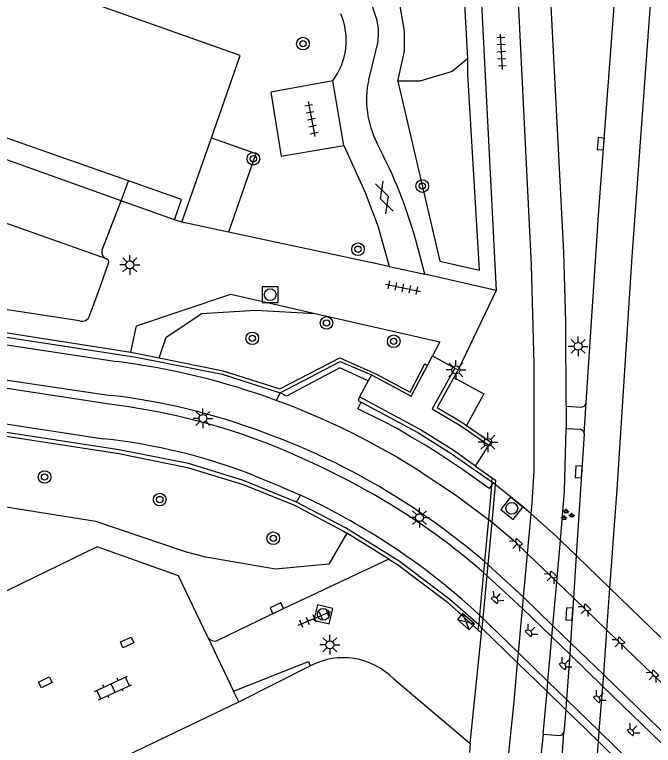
# Model space of a CAD drawing. Extents: x 131000 to 133014, y 396499 to 399001.
# Drawn here: x 132571.38 to 132611.85, y 396790.56 to 396836.83 of the extents above; entities that cross this region are included whole.
import ezdxf

# ---------------------------------------------------------------- set-up
doc = ezdxf.new("R2010")
doc.units = 0
for name, color, linetype in [('gg-afsc-erfafscheiding', 7, 'Continuous'), ('gg-bbg-hoofdgebouw', 7, 'Continuous'), ('gg-bbg-onder overbouw', 7, 'Continuous'), ('gg-bbg-pand overbouw', 7, 'Continuous'), ('gg-knt-BGT kruinlijn', 7, 'Continuous'), ('gg-knt-trap', 7, 'Continuous'), ('gg-knt-verharding', 7, 'Continuous'), ('gg-knt-verharding niveau 01', 7, 'Continuous'), ('gg-knt-verharding nz', 7, 'Continuous'), ('gg-kwrk-betonelement', 7, 'Continuous'), ('gg-kwrk-kunstwerk', 7, 'Continuous'), ('gg-kwrk-kunstwerk niveau 01', 7, 'Continuous'), ('gt-grn-groengrens', 7, 'Continuous'), ('gt-grn-weggrens', 7, 'Continuous'), ('gt-symb-boom', 7, 'Continuous'), ('gt-symb-gesloten verharding', 7, 'Continuous'), ('gt-symb-groenvak', 7, 'Continuous'), ('gt-symb-kast', 7, 'Continuous'), ('gt-symb-klinker verharding', 7, 'Continuous'), ('gt-symb-kolk', 7, 'Continuous'), ('gt-symb-kolk center center', 7, 'Continuous'), ('gt-symb-lichtmast', 7, 'Continuous'), ('gt-symb-lichtpunt', 7, 'Continuous'), ('gt-symb-rioolschacht', 7, 'Continuous'), ('gt-symb-tegel verharding', 7, 'Continuous')]:
    doc.layers.add(name, color=color, linetype=linetype)

# ---------------------------------------------------------------- blocks, each defined once
blk = doc.blocks.new('gt0-TEG1')
at = {"layer": 'gt-symb-tegel verharding'}
for p, q in [((-1.125, 0), (1.125, 0)), ((-0.9, -0.25), (-0.9, 0.25)), ((-0.45, -0.25), (-0.45, 0.25)), ((0, -0.25), (0, 0.25)), ((0.45, -0.25), (0.45, 0.25)), ((0.9, -0.25), (0.9, 0.25))]:
    blk.add_line(p, q, dxfattribs=at)
blk = doc.blocks.new('gt0-KOLK')
at = {"layer": 'gt-symb-kolk'}
blk.add_lwpolyline([(0, 0), (0.375, 0), (0.375, 0.4), (-0.375, 0.4), (-0.375, 0), (0, 0)], dxfattribs=at)
blk = doc.blocks.new('gt0-GESVH1')
at = {"layer": 'gt-symb-gesloten verharding'}
for p, q in [((-0.992, -0.261), (0.008, 0.239)), ((0.008, -0.261), (-0.992, 0.239)), ((0.008, 0.239), (1.008, -0.261)), ((1.008, 0.239), (0.008, -0.261))]:
    blk.add_line(p, q, dxfattribs=at)
blk = doc.blocks.new('gt0-BOOM')
at = {"layer": 'gt-symb-boom'}
for radius in [0.4, 0.2]:
    blk.add_circle((0, 0), radius, dxfattribs=at)
blk = doc.blocks.new('gt0-LPUNT')
at = {"layer": 'gt-symb-lichtpunt'}
for p, q in [((0, 0), (-0.25, 0)), ((0, 0), (0.25, 0)), ((-0.177, -0.177), (-0.442, -0.442)), ((0, -0.25), (0, -0.625)), ((0.442, -0.442), (0.177, -0.177))]:
    blk.add_line(p, q, dxfattribs=at)
blk.add_arc((0, 0), 0.25, 180, 0, dxfattribs=at)
blk = doc.blocks.new('gt0-LMAST')
at = {"layer": 'gt-symb-lichtmast'}
for p, q in [((-0.005, 0.246), (-0.005, 0.621)), ((-0.182, 0.173), (-0.447, 0.438)), ((0.172, 0.173), (0.437, 0.438)), ((-0.255, -0.004), (-0.63, -0.004)), ((-0.182, -0.181), (-0.447, -0.446)), ((-0.005, -0.254), (-0.005, -0.629)), ((0.437, -0.446), (0.172, -0.181)), ((0.245, -0.004), (0.62, -0.004))]:
    blk.add_line(p, q, dxfattribs=at)
blk.add_circle((-0.005, -0.004), 0.25, dxfattribs=at)
blk = doc.blocks.new('gt0-GRVAK')
at = {"layer": 'gt-symb-groenvak'}
for p, q in [((-0.11, 0.189), (-0.228, 0.24)), ((-0.182, 0.153), (0.088, 0.153)), ((-0.091, 0.211), (-0.156, 0.322)), ((-0.047, 0.214), (-0.047, 0.393)), ((-0.004, 0.211), (0.061, 0.322)), ((0.015, 0.189), (0.133, 0.24)), ((0.262, -0.052), (0.197, 0.059)), ((0.305, -0.049), (0.305, 0.13)), ((0.349, -0.052), (0.414, 0.059)), ((-0.245, -0.228), (-0.363, -0.177)), ((-0.318, -0.264), (-0.047, -0.264)), ((-0.226, -0.206), (-0.291, -0.095)), ((-0.183, -0.203), (-0.183, -0.024)), ((-0.139, -0.206), (-0.074, -0.095)), ((-0.12, -0.228), (-0.002, -0.177)), ((0.243, -0.074), (0.125, -0.023)), ((0.17, -0.11), (0.441, -0.11)), ((0.368, -0.074), (0.486, -0.023))]:
    blk.add_line(p, q, dxfattribs=at)
blk = doc.blocks.new('gt0-RS')
at = {"layer": 'gt-symb-rioolschacht'}
blk.add_lwpolyline([(-0.5, -0.5), (0.5, -0.5), (0.5, 0.5), (-0.5, 0.5)], close=True, dxfattribs=at)
blk.add_circle((0, 0), 0.375, dxfattribs=at)
blk = doc.blocks.new('gt0-KAST')
at = {"layer": 'gt-symb-kast'}
for p, q in [((-0.501, -0.249), (0.501, 0.249)), ((-0.501, 0.249), (0.501, -0.249))]:
    blk.add_line(p, q, dxfattribs=at)
blk.add_lwpolyline([(0.501, 0.249), (-0.501, 0.249), (-0.501, -0.249), (0.501, -0.249)], close=True, dxfattribs=at)
blk = doc.blocks.new('gt0-KL1')
at = {"layer": 'gt-symb-klinker verharding'}
for p, q in [((-1.15, 0.3), (1.15, 0.3)), ((-1, -0.3), (-1, 0.3)), ((-0.5, 0.3), (-0.5, 0.45)), ((0, -0.3), (0, 0.3)), ((0.5, 0.3), (0.5, 0.45)), ((1, -0.3), (1, 0.3)), ((-1.15, -0.3), (1.15, -0.3)), ((-0.5, -0.45), (-0.5, -0.3)), ((0.5, -0.45), (0.5, -0.3))]:
    blk.add_line(p, q, dxfattribs=at)
blk = doc.blocks.new('gt0-KOLKCC')
at = {"layer": 'gt-symb-kolk center center'}
blk.add_lwpolyline([(-0.375, 0.2), (0.375, 0.2), (0.375, -0.2), (-0.375, -0.2)], close=True, dxfattribs=at)

msp = doc.modelspace()

# ---------------------------------------------------------------- linework, layer by layer
at = {"layer": 'gg-afsc-erfafscheiding'}
for p, q in [((132585.576, 396793.315), (132590.1, 396795.588)), ((132572.765, 396787.186), (132585.576, 396793.315))]:
    msp.add_line(p, q, dxfattribs=at)
at = {"layer": 'gg-bbg-hoofdgebouw'}
for q in [(132583.847, 396829.018), (132581.51, 396823.84)]:
    msp.add_line((132581.97, 396823.68), q, dxfattribs=at)
msp.add_lwpolyline([(132583.847, 396829.018), (132585.68, 396834.23), (132489.91, 396868.12)], dxfattribs=at)
at = {"layer": 'gg-bbg-onder overbouw'}
msp.add_line((132578.6, 396826.299), (132552.24, 396835.577), dxfattribs=at)
msp.add_lwpolyline([(132581.51, 396823.84), (132581.95, 396825.12), (132578.6, 396826.299)], dxfattribs=at)
at = {"layer": 'gg-bbg-pand overbouw'}
for p, q in [((132578.123, 396825.047), (132551.831, 396834.421)), ((132581.51, 396823.84), (132578.123, 396825.047))]:
    msp.add_line(p, q, dxfattribs=at)
at = {"layer": 'gg-knt-BGT kruinlijn'}
msp.add_lwpolyline([(132592.425, 396803.988), (132591.288, 396802.027), (132587.91, 396801.716), (132583.495, 396802.474), (132582.262, 396802.796), (132576.521, 396804.735), (132569.615, 396805.821)], dxfattribs=at)
at = {"layer": 'gg-knt-trap'}
for p, q in [((132597.536, 396814.618), (132597.852, 396815.219)), ((132597.852, 396815.219), (132599.261, 396814.44)), ((132593.991, 396814.018), (132593.782, 396813.629)), ((132593.782, 396813.629), (132593.24, 396812.62)), ((132600.58, 396808.24), (132601.42, 396809.57))]:
    msp.add_line(p, q, dxfattribs=at)
at = {"layer": 'gg-knt-verharding'}
for p, q in [((132600.317, 396849.978), (132601.896, 396819.36)), ((132594.268, 396836.711), (132593.863, 396837.91)), ((132592.244, 396828.54), (132591.533, 396832.63)), ((132594.769, 396827.821), (132594.337, 396828.715)), ((132578.123, 396825.047), (132578.6, 396826.299)), ((132576.933, 396821.927), (132578.123, 396825.047)), ((132584.923, 396823.053), (132581.97, 396823.68)), ((132595.118, 396820.889), (132584.923, 396823.053)), ((132597.361, 396820.396), (132596.999, 396821.761)), ((132595.118, 396820.889), (132597.361, 396820.396)), ((132601.896, 396819.36), (132597.361, 396820.396)), ((132590.423, 396817.899), (132598.314, 396816.1)), ((132598.314, 396816.1), (132597.852, 396815.219)), ((132606.313, 396812.025), (132606.312, 396810.626)), ((132607.465, 396810.285), (132606.958, 396802.572)), ((132589.24, 396805.95), (132589.488, 396806.405)), ((132601.088, 396801.507), (132600.787, 396801.764)), ((132583.595, 396797.441), (132585.25, 396793.996)), ((132595.4, 396794.763), (132600.247, 396790.674)), ((132585.576, 396793.315), (132585.25, 396793.996)), ((132604.868, 396791.257), (132605.11, 396793.965)), ((132606.292, 396792.816), (132606.177, 396791.368)), ((132604.868, 396791.257), (132604.707, 396789.899)), ((132600.247, 396790.674), (132600.191, 396790.105)), ((132607.082, 396775.449), (132608.365, 396790.798))]:
    msp.add_line(p, q, dxfattribs=at)
for points in [[(132606.313, 396812.025), (132606.305, 396817.351), (132606.171, 396821.766), (132604.883, 396846.865), (132604.604, 396850.939), (132603.938, 396856.98), (132602.99, 396861.915), (132602.128, 396864.722)], [(132609.097, 396800.502), (132609.548, 396806.751), (132610.501, 396821.481), (132611.681, 396837.778), (132612.993, 396854.332), (132613.528, 396863.515)], [(132607.591, 396812.259), (132608.397, 396824.427), (132610.171, 396848.056), (132611.368, 396861.229), (132611.556, 396861.735), (132613.186, 396862.951), (132613.362, 396863.144)], [(132604.102, 396805.212), (132604.165, 396805.901), (132604.286, 396807.939), (132604.293, 396814.696), (132604.134, 396820.976), (132602.847, 396847.046), (132602.568, 396850.944)], [(132507.028, 396836.781), (132527.6, 396829.55), (132550.7, 396819.97), (132553.57, 396818.99), (132556.48, 396818.21), (132559.44, 396817.65), (132577.85, 396814.86)], [(132593.813, 396832.69), (132594.405, 396835.131), (132594.442, 396835.637)], [(132504.08, 396835.5), (132526.83, 396827.52), (132549.08, 396818.24), (132551.9, 396817.23), (132554.79, 396816.41), (132557.49, 396815.78), (132560.22, 396815.26), (132577.48, 396812.72)], [(132577.39, 396812.16), (132560.1, 396814.79), (132554.73, 396815.83), (132551.76, 396816.67), (132548.86, 396817.73), (132526.61, 396826.99), (132503.94, 396835)], [(132591.533, 396832.63), (132587.605, 396831.924), (132588.278, 396827.864), (132592.244, 396828.54)], [(132505.377, 396832.075), (132526.21, 396824.76), (132549.32, 396815.15), (132553.12, 396813.91), (132557.03, 396813.02), (132577.02, 396809.97)], [(132592.244, 396828.54), (132593.599, 396825.568), (132594.418, 396823.386), (132595.118, 396820.889)], [(132575.501, 396817.444), (132568.833, 396818.461), (132566.444, 396818.835), (132553.457, 396823.454), (132550.493, 396824.49)], [(132577.322, 396821.276), (132577.268, 396821.333), (132577.196, 396821.362)], [(132576.134, 396817.76), (132576.815, 396819.638), (132577.328, 396821.099)], [(132578.745, 396815.453), (132579.108, 396817.132), (132585.075, 396819.13), (132590.423, 396817.899)], [(132593.782, 396813.629), (132591.984, 396814.469), (132588.605, 396812.668), (132588.21, 396812.89)], [(132601.693, 396807.182), (132601.448, 396806.832), (132599.828, 396807.986), (132598.169, 396809.082), (132597.317, 396809.618), (132596.44, 396810.123), (132595.607, 396810.616), (132594.702, 396811.085), (132593.12, 396811.877), (132593.343, 396812.291)], [(132606.313, 396812.025), (132607.288, 396811.98), (132607.497, 396812.059), (132607.591, 396812.259)], [(132605.967, 396803.532), (132606.216, 396806.68), (132606.312, 396810.626)], [(132606.312, 396810.626), (132607.246, 396810.577), (132607.401, 396810.466), (132607.465, 396810.285)], [(132597.13, 396807.86), (132599.31, 396806.419), (132601.398, 396804.849)], [(132586.58, 396807.63), (132588.038, 396807.033), (132589.488, 396806.405)], [(132583.595, 396797.441), (132581.758, 396801.289), (132576.606, 396803.137), (132570.128, 396799.982), (132569.989, 396799.597)], [(132595.091, 396802.343), (132588.077, 396799.055), (132584.27, 396797.209)], [(132585.25, 396793.996), (132589.989, 396795.867), (132590.1, 396795.588)], [(132602.834, 396791.498), (132603.022, 396793.339), (132603.244, 396795.782)], [(132590.293, 396680.61), (132602.417, 396787.4), (132602.834, 396791.498)], [(132604.868, 396791.257), (132605.91, 396791.183), (132606.07, 396791.231), (132606.177, 396791.368)]]:
    msp.add_lwpolyline(points, dxfattribs=at)
for centre, radius, start, end in [((132588.08, 396835.21), 4.311, 323.2371, 22.7487), ((132591.036, 396835.636), 3.406, 0.0116, 18.3935), ((132599.596, 396831.43), 5.919, 167.7116, 207.3077), ((132568.796, 396814.823), 29.044, 13.8205, 26.5854), ((132577.356, 396821.782), 0.447, 161.0924, 196.371), ((132577.355, 396821.777), 0.445, 195.8472, 249.0677), ((132577.166, 396821.182), 0.182, 332.7739, 31.1091), ((132575.652, 396817.929), 0.511, 296.0239, 340.66), ((132575.656, 396817.93), 0.51, 252.3458, 295.5865), ((132572.229, 396769.818), 45.391, 69.7361, 82.8865), ((132572.653, 396771.869), 41.135, 69.4237, 83.261), ((132571.674, 396767.939), 47.346, 57.4763, 69.894), ((132572.214, 396769.93), 42.546, 69.7645, 83.0125), ((132572.658, 396769.786), 43.09, 57.1362, 70.403), ((132573.047, 396773.038), 37.145, 68.633, 83.8593), ((132567.965, 396760.535), 52.836, 58.3237, 68.9646), ((132571.031, 396766.622), 43.856, 57.6468, 65.1114), ((132571.078, 396766.902), 46.37, 49.5683, 57.4308), ((132570.744, 396766.255), 46.513, 49.7665, 57.5372), ((132571.124, 396766.649), 43.784, 47.2614, 57.7308), ((132584.057, 396797.687), 0.523, 208.0349, 294.029), ((132592.195, 396791.612), 4.495, 44.519, 117.7856)]:
    msp.add_arc(centre, radius, start, end, dxfattribs=at)
at = {"layer": 'gg-knt-verharding niveau 01'}
for p, q in [((132603.873, 396802.69), (132604.102, 396805.212)), ((132605.732, 396800.912), (132605.967, 396803.532)), ((132603.622, 396799.935), (132603.873, 396802.69)), ((132606.958, 396802.572), (132606.783, 396799.903)), ((132605.484, 396798.133), (132605.732, 396800.912)), ((132608.906, 396797.849), (132609.097, 396800.502)), ((132603.558, 396799.226), (132603.622, 396799.935)), ((132606.783, 396799.903), (132606.596, 396797.056)), ((132603.303, 396796.426), (132603.558, 396799.226)), ((132605.42, 396797.42), (132605.484, 396798.133)), ((132608.702, 396795.015), (132608.906, 396797.849)), ((132605.168, 396794.611), (132605.42, 396797.42)), ((132606.596, 396797.056), (132606.548, 396796.325)), ((132603.244, 396795.782), (132603.303, 396796.426)), ((132606.548, 396796.325), (132606.344, 396793.468)), ((132608.649, 396794.286), (132608.702, 396795.015)), ((132605.11, 396793.965), (132605.168, 396794.611)), ((132608.42, 396791.448), (132608.649, 396794.286)), ((132606.344, 396793.468), (132606.292, 396792.816)), ((132608.365, 396790.798), (132608.42, 396791.448))]:
    msp.add_line(p, q, dxfattribs=at)
at = {"layer": 'gg-knt-verharding nz'}
for p, q in [((132607.465, 396810.285), (132607.591, 396812.259)), ((132605.732, 396800.912), (132603.873, 396802.69)), ((132603.622, 396799.935), (132601.151, 396802.198)), ((132603.558, 396799.226), (132601.088, 396801.507)), ((132606.783, 396799.903), (132605.732, 396800.912)), ((132603.622, 396799.935), (132605.484, 396798.133)), ((132606.783, 396799.903), (132608.906, 396797.849)), ((132603.558, 396799.226), (132605.42, 396797.42)), ((132603.303, 396796.426), (132600.838, 396798.806)), ((132605.484, 396798.133), (132606.596, 396797.056)), ((132608.906, 396797.849), (132615.015, 396791.939)), ((132605.42, 396797.42), (132606.548, 396796.325)), ((132606.596, 396797.056), (132608.702, 396795.015)), ((132603.303, 396796.426), (132605.168, 396794.611)), ((132606.548, 396796.325), (132608.649, 396794.286)), ((132608.702, 396795.015), (132614.789, 396789.115)), ((132605.168, 396794.611), (132606.344, 396793.468)), ((132608.649, 396794.286), (132614.731, 396788.383)), ((132606.344, 396793.468), (132608.42, 396791.448)), ((132606.045, 396789.486), (132606.177, 396791.368)), ((132608.42, 396791.448), (132614.503, 396785.529))]:
    msp.add_line(p, q, dxfattribs=at)
for points in [[(132577.196, 396821.362), (132555.478, 396829.057), (132550.12, 396830.969)], [(132603.873, 396802.69), (132603.123, 396803.394), (132601.398, 396804.849)]]:
    msp.add_lwpolyline(points, dxfattribs=at)
at = {"layer": 'gg-kwrk-betonelement'}
msp.add_lwpolyline([(132599.209, 396813.858), (132601.107, 396812.809), (132600.006, 396810.817)], dxfattribs=at)
at = {"layer": 'gg-kwrk-kunstwerk'}
for p, q in [((132578.739, 396815.454), (132578.745, 396815.453)), ((132578.745, 396815.453), (132580.547, 396815.088)), ((132599.47, 396814.33), (132599.209, 396813.858)), ((132599.261, 396814.44), (132599.47, 396814.33)), ((132600.58, 396808.24), (132601.643, 396807.487)), ((132601.693, 396807.182), (132601.62, 396807.24)), ((132601.826, 396807.076), (132601.693, 396807.182)), ((132595.091, 396802.343), (132592.425, 396803.988)), ((132595.091, 396802.343), (132595.63, 396802.01)), ((132600.78, 396798.18), (132600.988, 396797.977))]:
    msp.add_line(p, q, dxfattribs=at)
for points in [[(132507.2, 396837.27), (132529.07, 396829.53), (132549.68, 396820.9), (132553.48, 396819.55), (132557.37, 396818.57), (132560.32, 396818.04), (132579.09, 396815.14), (132584.54, 396814.06), (132588.21, 396812.89)], [(132589.24, 396805.95), (132585.89, 396807.32), (132582.39, 396808.4), (132578.01, 396809.26), (132557.66, 396812.4), (132554.95, 396812.9), (132552.98, 396813.4), (132549.14, 396814.65), (132528.36, 396823.42), (132505.223, 396831.603)], [(132549.41, 396821.275), (132549.78, 396821.12), (132553.55, 396819.77), (132557.43, 396818.79), (132578.739, 396815.454)], [(132540.511, 396818.009), (132549.03, 396814.43), (132552.89, 396813.17), (132556.85, 396812.28), (132577.98, 396809.04), (132582.34, 396808.16), (132585.87, 396807.08), (132589.12, 396805.76), (132592.21, 396804.12), (132592.425, 396803.988)], [(132580.547, 396815.088), (132584.59, 396814.27), (132588.19, 396813.13), (132591.98, 396815.1), (132594.27, 396814.09), (132596.43, 396812.93), (132597.36, 396814.71), (132597.536, 396814.618)], [(132588.21, 396812.89), (132592.01, 396814.87), (132593.991, 396814.018)], [(132593.991, 396814.018), (132596.51, 396812.66), (132597.536, 396814.618)], [(132599.261, 396814.44), (132597.84, 396811.87), (132599.65, 396810.79), (132601.42, 396809.57)], [(132599.209, 396813.858), (132598.16, 396811.96), (132599.77, 396810.98), (132600.006, 396810.817)], [(132593.24, 396812.62), (132593.14, 396812.4), (132593.343, 396812.291)], [(132600.58, 396808.24), (132599.17, 396809.24), (132597.04, 396810.58), (132593.24, 396812.62)], [(132593.343, 396812.291), (132596.92, 396810.36), (132599.04, 396809.04), (132601.62, 396807.24)], [(132600.006, 396810.817), (132601.54, 396809.76), (132601.42, 396809.57)], [(132600.78, 396798.18), (132598.96, 396799.8), (132595.75, 396802.22), (132592.35, 396804.33), (132589.24, 396805.95)], [(132595.63, 396802.01), (132598.8, 396799.62), (132600.75, 396797.859)]]:
    msp.add_lwpolyline(points, dxfattribs=at)
at = {"layer": 'gg-kwrk-kunstwerk niveau 01'}
for p, q in [((132601.62, 396807.24), (132601.643, 396807.487)), ((132601.643, 396807.487), (132601.85, 396807.34)), ((132601.85, 396807.34), (132601.826, 396807.076)), ((132601.62, 396807.24), (132601.398, 396804.849)), ((132601.826, 396807.076), (132601.605, 396804.675)), ((132601.398, 396804.849), (132601.151, 396802.198)), ((132601.605, 396804.675), (132601.36, 396802.015)), ((132606.958, 396802.572), (132605.967, 396803.532)), ((132609.097, 396800.502), (132606.958, 396802.572)), ((132601.151, 396802.198), (132601.088, 396801.507)), ((132601.36, 396802.015), (132601.296, 396801.323)), ((132601.088, 396801.507), (132600.838, 396798.806)), ((132601.296, 396801.323), (132601.046, 396798.61)), ((132615.225, 396794.571), (132609.097, 396800.502)), ((132600.838, 396798.806), (132600.78, 396798.18)), ((132601.046, 396798.61), (132600.988, 396797.977)), ((132600.75, 396797.859), (132600.78, 396798.18)), ((132600.75, 396797.859), (132600.96, 396797.67)), ((132600.96, 396797.67), (132600.988, 396797.977)), ((132600.988, 396797.977), (132603.244, 396795.782)), ((132603.244, 396795.782), (132605.11, 396793.965)), ((132605.11, 396793.965), (132606.292, 396792.816)), ((132606.292, 396792.816), (132608.365, 396790.798)), ((132608.365, 396790.798), (132614.451, 396784.876))]:
    msp.add_line(p, q, dxfattribs=at)
for points in [[(132604.102, 396805.212), (132603.52, 396805.73), (132601.826, 396807.076)], [(132605.967, 396803.532), (132605.7, 396803.79), (132604.102, 396805.212)]]:
    msp.add_lwpolyline(points, dxfattribs=at)
at = {"layer": 'gt-grn-groengrens'}
for points in [[(132600.101, 396834.054), (132599.437, 396845.894), (132599.461, 396845.968)], [(132595.653, 396832.606), (132596.07, 396834.504), (132596.07, 396835.785), (132595.755, 396837.622), (132594.241, 396839.991), (132591.396, 396842.125), (132588.845, 396845.47)], [(132595.653, 396832.606), (132598.313, 396821.22), (132600.84, 396820.655), (132600.101, 396833.065), (132600.101, 396834.054)], [(132600.101, 396834.054), (132599.107, 396833.218), (132597.053, 396832.606), (132595.653, 396832.606)], [(132583.847, 396829.018), (132586.653, 396828.034), (132584.923, 396823.053)], [(132580.547, 396815.088), (132580.991, 396816.408), (132583.25, 396817.893), (132586.65, 396818.112), (132590.423, 396817.899)]]:
    msp.add_lwpolyline(points, dxfattribs=at)
at = {"layer": 'gt-grn-weggrens'}
for p, q in [((132601.896, 396819.36), (132599.47, 396814.33)), ((132588.21, 396812.89), (132587.95, 396812.4)), ((132600.247, 396790.674), (132600.96, 396797.67))]:
    msp.add_line(p, q, dxfattribs=at)

# ---------------------------------------------------------------- block references
at = {"layer": 'gt-symb-boom'}
for p in [(132589.647, 396834.993), (132586.508, 396827.7), (132597.208, 396825.975), (132591.139, 396817.307), (132586.44, 396816.33), (132595.397, 396816.144), (132573.28, 396807.55), (132580.578, 396806.123), (132587.769, 396803.67)]:
    msp.add_blockref('gt0-BOOM', p, dxfattribs=at)
at = {"layer": 'gt-symb-boom', "rotation": 167.99329169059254}
msp.add_blockref('gt0-BOOM', (132593.136, 396821.974), dxfattribs=at)
at = {"layer": 'gt-symb-gesloten verharding', "rotation": -71.583165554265}
msp.add_blockref('gt0-GESVH1', (132594.813, 396825.262), dxfattribs=at)
at = {"layer": 'gt-symb-groenvak'}
msp.add_blockref('gt0-GRVAK', (132606.375, 396805.153), dxfattribs=at)
at = {"layer": 'gt-symb-kast', "rotation": -41.191239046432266}
msp.add_blockref('gt0-KAST', (132599.973, 396798.391), dxfattribs=at)
at = {"layer": 'gt-symb-klinker verharding', "rotation": 24.82314037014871}
msp.add_blockref('gt0-KL1', (132577.62, 396794.187), dxfattribs=at)
at = {"layer": 'gt-symb-kolk'}
for p, rotation in [((132608.713, 396828.634), 85.70279939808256), ((132607.315, 396807.862), 86.45487713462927), ((132588.077, 396799.055), 25.117803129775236), ((132606.718, 396798.863), 86.2369186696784)]:
    msp.add_blockref('gt0-KOLK', p, dxfattribs=dict(at, rotation=rotation))
at = {"layer": 'gt-symb-kolk center center'}
for p, rotation in [((132578.507, 396797.079), 24.43527248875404), ((132573.328, 396794.54), -153.14621662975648)]:
    msp.add_blockref('gt0-KOLKCC', p, dxfattribs=dict(at, rotation=rotation))
at = {"layer": 'gt-symb-lichtmast'}
for p in [(132578.688, 396820.982), (132607.083, 396815.827), (132599.34, 396814.336), (132583.319, 396811.262), (132601.367, 396809.751), (132597.036, 396804.979), (132591.356, 396796.932)]:
    msp.add_blockref('gt0-LMAST', p, dxfattribs=at)
at = {"layer": 'gt-symb-lichtpunt'}
for p, rotation in [((132603.364, 396803.484), -43.67043328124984), ((132605.552, 396801.418), -43.9899091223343), ((132601.755, 396799.696), 140.09627910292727), ((132607.711, 396799.334), -44.24675227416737), ((132603.905, 396797.599), 135.70760114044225), ((132609.851, 396797.249), -43.9899091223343), ((132606.054, 396795.518), 135.92441343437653), ((132612.01, 396795.165), -44.12122926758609), ((132608.227, 396793.418), 135.9872685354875), ((132610.356, 396791.338), 135.66759315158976)]:
    msp.add_blockref('gt0-LPUNT', p, dxfattribs=dict(at, rotation=rotation))
at = {"layer": 'gt-symb-rioolschacht'}
msp.add_blockref('gt0-RS', (132587.574, 396819.097), dxfattribs=at)
for p, rotation in [((132602.878, 396805.566), -38.58825564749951), ((132590.934, 396798.849), -13.413806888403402)]:
    msp.add_blockref('gt0-RS', p, dxfattribs=dict(at, rotation=rotation))
at = {"layer": 'gt-symb-tegel verharding'}
for p, rotation in [((132602.227, 396834.471), 93.03686894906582), ((132590.184, 396830.214), -78.92612885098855), ((132595.987, 396819.53), -12.006708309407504), ((132590.384, 396798.594), 22.40819829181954)]:
    msp.add_blockref('gt0-TEG1', p, dxfattribs=dict(at, rotation=rotation))

doc.saveas('drawing.dxf')
